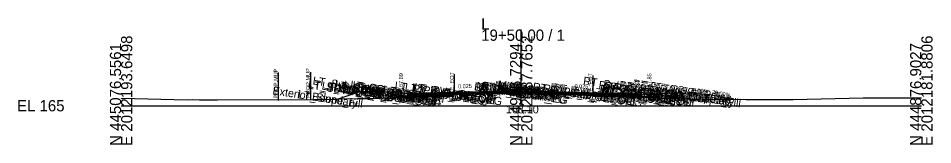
# Model space of a CAD drawing. Extents: x -26 to 4203, y -10 to 9526.
# Drawn here: x -25.7 to 202.8, y 9490.3 to 9521.8 of the extents above; entities that cross this region are included whole.
import ezdxf

# ---------------------------------------------------------------- set-up
doc = ezdxf.new("R2010")
doc.units = 0
for name, color, linetype in [('Default', 7, 'Continuous'), ('Exist CMT Pavement', 7, 'Continuous'), ('Exist Cross Section Cell', 7, 'Continuous'), ('Exist XS Center Line Elevation Label', 7, 'Continuous'), ('Exist XS Ground Line', 7, 'Continuous'), ('Prop CMT Conc Surface', 7, 'Continuous'), ('Prop CMT Concrete Structures', 7, 'Continuous'), ('Prop CMT Pvmt Course 1', 7, 'Continuous'), ('Prop CMT Pvmt Course 1 CG', 7, 'Continuous'), ('Prop CMT Pvmt Course 1 Wedge', 7, 'Continuous'), ('Prop CMT Pvmt Course 2', 7, 'Continuous'), ('Prop CMT Pvmt Course 2 Wedge', 7, 'Continuous'), ('Prop CMT Pvmt Course 3', 7, 'Continuous'), ('Prop CMT Pvmt Course 3 Wedge', 7, 'Continuous'), ('Prop CMT Pvmt Surface', 7, 'Continuous'), ('Prop CMT Pvmt Wedge Surface 1', 7, 'Continuous'), ('Prop CMT Pvmt Wedge Surface 2', 7, 'Continuous'), ('Prop CMT Pvmt Wedge Surface 3', 7, 'Continuous'), ('Prop CMT Slope Grass', 7, 'Continuous'), ('Prop CMT Subgrade Earthwork', 7, 'Continuous'), ('Prop XS Hydro Elevations', 7, 'Continuous'), ('Prop XS Label Text', 7, 'Continuous'), ('Prop XS SE Text', 7, 'Continuous'), ('Prop XS Side Slope Text', 7, 'Continuous'), ('Scratch_Level_0', 7, 'Continuous')]:
    doc.layers.add(name, color=color, linetype=linetype)

msp = doc.modelspace()

# ---------------------------------------------------------------- linework, layer by layer
at = {"layer": 'Exist CMT Pavement'}
for points in [[(100, 9503.1), (99.18, 9503.12), (98.34, 9503.12), (96.68, 9503.11), (94.47, 9503.17), (94.13, 9503.17), (94.11, 9503.18), (93.85, 9503.16), (91.67, 9503.08), (90.46, 9503.05), (89.15, 9503.02), (88.08, 9502.98), (86.63, 9502.91), (85.7, 9502.88), (84.16, 9502.85), (83.41, 9502.83), (83.27, 9502.83)], [(100, 9503.1), (100.98, 9503.07), (101.67, 9503.06), (103.64, 9503.04), (104.16, 9503.04), (104.45, 9503.04), (105.21, 9503.04), (106.4, 9503), (106.66, 9502.99), (107, 9502.98), (109.19, 9502.91), (109.39, 9502.9), (111.68, 9502.84), (112.82, 9502.8), (114.11, 9502.75), (114.17, 9502.75), (116.5, 9502.65), (116.72, 9502.64), (116.87, 9502.63), (117.88, 9502.57)]]:
    msp.add_lwpolyline(points, dxfattribs=at)
at = {"layer": 'Exist Cross Section Cell'}
for p, q in [((100, 9500), (100, 9518.97)), ((0, 9500), (100, 9500)), ((100, 9500), (200, 9500))]:
    msp.add_line(p, q, dxfattribs=at)
at = {"layer": 'Exist XS Ground Line'}
msp.add_lwpolyline([(0, 9501.9), (16.57, 9501.44), (17.73, 9501.53), (19.57, 9501.43), (24.08, 9501.46), (47.94, 9501.59), (53.38, 9501.66), (54.79, 9501.68), (59.22, 9501.8), (63.07, 9501.8), (70.93, 9502.23), (76.26, 9502.22), (81.68, 9502.75), (82.05, 9502.76), (82.53, 9502.79), (83.27, 9502.83), (84.16, 9502.85), (85.7, 9502.88), (86.63, 9502.91), (88.08, 9502.98), (89.15, 9503.02), (90.46, 9503.05), (91.67, 9503.08), (94.11, 9503.18), (94.47, 9503.17), (96.68, 9503.11), (98.34, 9503.12), (99.18, 9503.12), (100, 9503.1), (100.98, 9503.07), (101.67, 9503.06), (103.64, 9503.04), (104.45, 9503.04), (105.21, 9503.04), (106.66, 9502.99), (107, 9502.98), (109.39, 9502.9), (111.68, 9502.84), (112.82, 9502.8), (114.17, 9502.75), (116.87, 9502.63), (117.88, 9502.57), (119.19, 9502.47), (120.17, 9502.45), (121.43, 9502.38), (123.64, 9502.36), (125.4, 9502.3), (127.8, 9502.17), (129.01, 9502.12), (131.77, 9502.03), (133.56, 9501.98), (135.43, 9501.91), (137.81, 9501.86), (139.35, 9501.77), (140.78, 9501.74), (145.51, 9501.65), (147.37, 9501.66), (156.24, 9501.56), (156.66, 9501.56), (161.94, 9501.53), (162.35, 9501.53), (162.8, 9501.53), (163.43, 9501.53), (166.49, 9501.53), (167.96, 9501.56), (185.45, 9501.96), (200, 9502)], dxfattribs=at)
at = {"layer": 'Prop CMT Conc Surface'}
for points in [[(69.93, 9502.89), (69.93, 9503.39), (69.43, 9503.39)], [(71.93, 9503.02), (69.93, 9502.89)], [(130.03, 9502.98), (132.03, 9502.84)]]:
    msp.add_lwpolyline(points, dxfattribs=at)
at = {"layer": 'Prop CMT Concrete Structures'}
for p, q in [((132.03, 9502.84), (132.53, 9502.96)), ((132.53, 9502.96), (136.53, 9503.12)), ((136.53, 9503.12), (142.03, 9503.23)), ((142.03, 9503.23), (147.03, 9502.83)), ((147.03, 9502.83), (153.21, 9501.59))]:
    msp.add_line(p, q, dxfattribs=at)
for points in [[(71.93, 9503.02), (69.93, 9502.89), (69.93, 9503.39), (69.43, 9503.39)], [(69.43, 9503.39), (69.43, 9502.38), (71.93, 9502.44)], [(71.93, 9502.44), (71.93, 9503.02)], [(103.66, 9503.64), (103.65, 9503.8), (102.9, 9504.05), (100.23, 9504.12), (97.57, 9504.06), (96.82, 9503.81), (96.81, 9503.65)], [(96.81, 9503.65), (100, 9503.73), (103.66, 9503.64)], [(130.03, 9502.98), (132.03, 9502.84)], [(130.03, 9502.39), (130.03, 9502.98)], [(132.53, 9502.96), (132.53, 9502.33), (130.03, 9502.39)]]:
    msp.add_lwpolyline(points, dxfattribs=at)
at = {"layer": 'Prop CMT Pvmt Course 1'}
for points in [[(100, 9503.73), (71.93, 9503.02)], [(71.93, 9502.77), (83.27, 9503.06)], [(71.93, 9503.02), (71.93, 9502.77)], [(83.27, 9503.18), (100, 9503.6)], [(83.27, 9503.06), (83.27, 9503.18)], [(100, 9503.48), (100, 9503.73)], [(100, 9503.73), (130.03, 9502.98)], [(100, 9503.48), (100, 9503.73)], [(100, 9503.6), (100, 9503.48), (100, 9503.48)], [(117.88, 9503.15), (100, 9503.6)], [(100, 9503.6), (100, 9503.48), (100, 9503.48)], [(117.88, 9503.03), (117.88, 9503.15)], [(130.03, 9502.72), (117.88, 9503.03)], [(130.03, 9502.98), (130.03, 9502.72)]]:
    msp.add_lwpolyline(points, dxfattribs=at)
at = {"layer": 'Prop CMT Pvmt Course 1 CG'}
for points in [[(71.93, 9502.44), (68.93, 9502.37), (68.59, 9502.02)], [(71.93, 9502.11), (71.93, 9502.44)], [(130.03, 9502.39), (133.03, 9502.32), (133.38, 9501.97)], [(130.03, 9502.06), (130.03, 9502.39)], [(68.59, 9502.02), (71.93, 9502.11)], [(133.38, 9501.97), (130.03, 9502.06)]]:
    msp.add_lwpolyline(points, dxfattribs=at)
at = {"layer": 'Prop CMT Pvmt Course 1 Wedge'}
for points in [[(83.27, 9503.18), (83.41, 9503.19), (84.16, 9503.21), (85.7, 9503.24), (86.63, 9503.27), (88.08, 9503.3), (89.15, 9503.33), (90.46, 9503.36), (91.67, 9503.39), (93.85, 9503.45), (94.11, 9503.45), (94.13, 9503.45), (94.47, 9503.46), (96.68, 9503.52), (98.34, 9503.56), (99.18, 9503.58), (100, 9503.6)], [(100, 9503.48), (99.18, 9503.46), (98.34, 9503.43), (96.68, 9503.39), (94.47, 9503.34), (94.13, 9503.33), (94.11, 9503.33), (93.85, 9503.32), (91.67, 9503.27), (90.46, 9503.24), (89.15, 9503.2), (88.08, 9503.18), (86.63, 9503.14), (85.7, 9503.12), (84.16, 9503.08), (83.41, 9503.06), (83.27, 9503.06)], [(83.27, 9503.06), (83.27, 9503.18)], [(100, 9503.6), (100, 9503.48)], [(100, 9503.6), (100.98, 9503.58), (101.67, 9503.56), (103.64, 9503.51), (104.16, 9503.5), (104.45, 9503.49), (105.21, 9503.47), (106.4, 9503.44), (106.66, 9503.43), (107, 9503.43), (109.19, 9503.37), (109.39, 9503.37), (111.68, 9503.31), (112.82, 9503.28), (114.11, 9503.25), (114.17, 9503.25), (116.5, 9503.19), (116.72, 9503.18), (116.87, 9503.18), (117.88, 9503.15)], [(100, 9503.48), (100, 9503.6)], [(117.88, 9503.03), (116.87, 9503.05), (116.72, 9503.06), (116.5, 9503.06), (114.17, 9503.12), (114.11, 9503.12), (112.82, 9503.16), (111.68, 9503.18), (109.39, 9503.24), (109.19, 9503.25), (107, 9503.3), (106.66, 9503.31), (106.4, 9503.32), (105.21, 9503.35), (104.45, 9503.36), (104.16, 9503.37), (103.64, 9503.39), (101.67, 9503.43), (100.98, 9503.45), (100, 9503.48)], [(117.88, 9503.15), (117.88, 9503.03)]]:
    msp.add_lwpolyline(points, dxfattribs=at)
at = {"layer": 'Prop CMT Pvmt Course 2'}
for points in [[(83.27, 9503.06), (71.93, 9502.77)], [(71.93, 9502.77), (71.93, 9502.44)], [(71.93, 9502.44), (83.27, 9502.72)], [(83.27, 9502.72), (83.27, 9503.06)], [(117.88, 9502.7), (117.88, 9503.03)], [(117.88, 9503.03), (130.03, 9502.72)], [(130.03, 9502.39), (117.88, 9502.7)], [(130.03, 9502.72), (130.03, 9502.39)]]:
    msp.add_lwpolyline(points, dxfattribs=at)
at = {"layer": 'Prop CMT Pvmt Course 2 Wedge'}
for points in [[(83.27, 9503.06), (83.41, 9503.06), (84.16, 9503.08), (85.7, 9503.12), (86.63, 9503.14), (88.08, 9503.18), (89.15, 9503.2), (90.46, 9503.24), (91.67, 9503.27), (93.85, 9503.32), (94.11, 9503.33), (94.13, 9503.33), (94.47, 9503.34), (96.68, 9503.39), (98.34, 9503.43), (99.18, 9503.46), (100, 9503.48)], [(100, 9503.14), (99.18, 9503.12), (99.18, 9503.12), (98.34, 9503.12), (96.68, 9503.11), (94.47, 9503.17), (94.13, 9503.17), (94.11, 9503.18), (93.85, 9503.16), (91.67, 9503.08), (90.46, 9503.05), (89.15, 9503.02), (88.08, 9502.98), (86.63, 9502.91), (85.7, 9502.88), (84.16, 9502.85), (83.41, 9502.83), (83.27, 9502.83)], [(83.27, 9502.83), (83.27, 9503.06)], [(100, 9503.48), (100.98, 9503.45), (101.67, 9503.43), (103.64, 9503.39), (104.16, 9503.37), (104.45, 9503.36), (105.21, 9503.35), (106.4, 9503.32), (106.66, 9503.31), (107, 9503.3), (109.19, 9503.25), (109.39, 9503.24), (111.68, 9503.18), (112.82, 9503.16), (114.11, 9503.12), (114.17, 9503.12), (116.5, 9503.06), (116.72, 9503.06), (116.87, 9503.05), (117.88, 9503.03)], [(100, 9503.14), (100, 9503.48)], [(100, 9503.48), (100, 9503.14)], [(117.88, 9502.7), (116.87, 9502.72), (116.72, 9502.72), (116.5, 9502.73), (114.17, 9502.79), (114.11, 9502.79), (112.82, 9502.82), (111.68, 9502.85), (109.39, 9502.91), (109.19, 9502.91), (108.66, 9502.93), (107, 9502.98), (106.66, 9502.99), (106.4, 9503), (105.21, 9503.04), (104.45, 9503.04), (104.25, 9503.04), (104.16, 9503.04), (103.64, 9503.05), (101.67, 9503.1), (100.98, 9503.12), (100, 9503.14)], [(117.88, 9503.03), (117.88, 9502.7)]]:
    msp.add_lwpolyline(points, dxfattribs=at)
at = {"layer": 'Prop CMT Pvmt Course 3'}
for points in [[(83.27, 9502.72), (71.93, 9502.44)], [(71.93, 9502.44), (71.93, 9502.11)], [(71.93, 9502.11), (83.27, 9502.39)], [(83.27, 9502.39), (83.27, 9502.72)], [(117.88, 9502.7), (130.03, 9502.39)], [(117.88, 9502.36), (117.88, 9502.7)], [(130.03, 9502.39), (130.03, 9502.06)], [(130.03, 9502.06), (117.88, 9502.36)]]:
    msp.add_lwpolyline(points, dxfattribs=at)
at = {"layer": 'Prop CMT Pvmt Course 3 Wedge'}
for points in [[(100, 9503.1), (99.18, 9503.12), (99.17, 9503.12)], [(99.17, 9503.12), (99.18, 9503.12)], [(99.18, 9503.12), (100, 9503.14)], [(100, 9503.14), (100.98, 9503.12), (101.67, 9503.1), (103.64, 9503.05), (104.16, 9503.04), (104.26, 9503.04)], [(100, 9503.1), (100, 9503.14)], [(100, 9503.14), (100, 9503.1)], [(104.26, 9503.04), (104.16, 9503.04), (103.64, 9503.04), (101.67, 9503.06), (100.98, 9503.07), (100, 9503.1)], [(117.88, 9502.57), (116.87, 9502.63), (116.72, 9502.64), (116.5, 9502.65), (114.17, 9502.75), (114.11, 9502.75), (112.82, 9502.8), (111.68, 9502.84), (109.39, 9502.9), (109.19, 9502.91), (108.61, 9502.93)], [(108.61, 9502.93), (109.19, 9502.91)], [(109.19, 9502.91), (109.39, 9502.91), (111.68, 9502.85), (112.82, 9502.82), (114.11, 9502.79), (114.17, 9502.79), (116.5, 9502.73), (116.72, 9502.72), (116.87, 9502.72), (117.88, 9502.7)], [(117.88, 9502.7), (117.88, 9502.57)]]:
    msp.add_lwpolyline(points, dxfattribs=at)
at = {"layer": 'Prop CMT Pvmt Surface'}
for points in [[(100, 9503.73), (71.93, 9503.02)], [(100, 9503.73), (130.03, 9502.98)]]:
    msp.add_lwpolyline(points, dxfattribs=at)
at = {"layer": 'Prop CMT Pvmt Wedge Surface 1'}
for points in [[(83.27, 9503.06), (71.93, 9502.77)], [(71.93, 9502.77), (71.93, 9503.02)], [(100, 9503.6), (83.27, 9503.18)], [(83.27, 9503.18), (83.27, 9503.06)], [(100, 9503.6), (117.88, 9503.15)], [(117.88, 9503.15), (117.88, 9503.03)], [(117.88, 9503.03), (130.03, 9502.72)]]:
    msp.add_lwpolyline(points, dxfattribs=at)
at = {"layer": 'Prop CMT Pvmt Wedge Surface 2'}
for points in [[(100, 9503.48), (71.93, 9502.77)], [(71.93, 9502.77), (71.93, 9503.02)], [(100, 9503.48), (130.03, 9502.72)]]:
    msp.add_lwpolyline(points, dxfattribs=at)
at = {"layer": 'Prop CMT Pvmt Wedge Surface 3'}
for points in [[(100, 9503.14), (71.93, 9502.44)], [(71.93, 9502.44), (71.93, 9503.02)], [(100, 9503.14), (130.03, 9502.39)]]:
    msp.add_lwpolyline(points, dxfattribs=at)
at = {"layer": 'Prop CMT Slope Grass'}
msp.add_lwpolyline([(69.43, 9503.39), (59.93, 9503.58), (54.19, 9501.67)], dxfattribs=at)
at = {"layer": 'Prop CMT Subgrade Earthwork'}
for points in [[(71.93, 9502.11), (68.59, 9502.02), (67.17, 9503.44)], [(83.27, 9502.39), (71.93, 9502.11)], [(83.27, 9502.39), (83.27, 9502.83)], [(117.88, 9502.36), (117.88, 9502.57)], [(130.03, 9502.06), (133.38, 9501.97), (134.43, 9503.03)], [(117.88, 9502.36), (130.03, 9502.06)], [(130.03, 9502.06), (130.03, 9502.06)]]:
    msp.add_lwpolyline(points, dxfattribs=at)
at = {"layer": 'Prop XS Label Text'}
for p, q in [((39.26, 9508.3), (39.26, 9501.3)), ((47.31, 9508.39), (47.31, 9501.39)), ((83.27, 9507.83), (83.27, 9502.83)), ((117.88, 9507.57), (117.88, 9502.57))]:
    msp.add_line(p, q, dxfattribs=at)

# ---------------------------------------------------------------- texts
at = {"layer": 'Default'}
msp.add_text('-', height=0.0001, dxfattribs=at).set_placement((0, 9500))
at = {"layer": 'Exist Cross Section Cell'}
for s, p in [('L', (90, 9518.97)), ('19+50.00 / 1', (90, 9516.17)), ('EL 165', (-26, 9498.6))]:
    msp.add_text(s, height=2.8, dxfattribs=at).set_placement(p)
for s, p in [('E 2012193.6498', (2.8, 9490)), ('E 2012187.7652', (102.8, 9490)), ('E 2012181.8806', (202.8, 9490)), ('N 445076.5561', (0, 9490)), ('N 444976.7294', (100, 9490)), ('N 444876.9027', (200, 9490))]:
    msp.add_text(s, height=2.8, rotation=90, dxfattribs=at).set_placement(p)
at = {"layer": 'Exist XS Center Line Elevation Label'}
msp.add_text('168.10', height=2, dxfattribs=at).set_placement((96.19, 9498.1))
at = {"layer": 'Prop XS Hydro Elevations'}
for s, p in [('167.89', (70.43, 9503.89)), ('167.85', (132.53, 9503.85))]:
    msp.add_text(s, height=1, rotation=90, dxfattribs=at).set_placement(p)
at = {"layer": 'Prop XS Label Text'}
for s, p in [('PROP.MUP', (39.16, 9501.88)), ('PROP.MUP', (47.21, 9501.97)), ('E. EOT', (83.17, 9503.85)), ('E. EOT', (117.78, 9503.6))]:
    msp.add_text(s, height=1, rotation=90, dxfattribs=at).set_placement(p)
at = {"layer": 'Prop XS SE Text'}
for s, rotation, p in [('0.025', 1.4325, (84.21, 9504.33)), ('0.025', 358.5676, (113.31, 9504.39)), ('4.00%', 2.2906, (132.72, 9503.28)), ('2.00%', 1.1458, (137.48, 9503.32)), ('8.00%', 355.4261, (142.83, 9503.4)), ('20.00%', 348.6901, (147.58, 9502.99))]:
    msp.add_text(s, height=1, rotation=rotation, dxfattribs=at).set_placement(p)
at = {"layer": 'Prop XS Side Slope Text'}
msp.add_text('3:1', height=1, rotation=18.4323, dxfattribs=at).set_placement((55.77, 9502.99))
at = {"layer": 'Scratch_Level_0'}
for s, p in [('LT_Sub_Trench_Out_DLT', (47.8, 9505.33)), ('RT_Sub_Trench_Out_DLT', (115.38, 9505.29)), ('Exterior Boundary', (37.76, 9502.84)), ('LT_SDWK_Out_Top', (46.64, 9504.64)), ('LT_SDWK_Out_Bot', (46.67, 9504.3)), ('LT_CSLP_Pnt', (50.06, 9504.05)), ('LT_SDWK_In_Top', (53.24, 9504.3)), ('LT_SDWK_In_Bot', (53.27, 9503.96)), ('19+50.00', (53.9, 9503.51)), ('LT_CG1_Shelf_Out', (55.48, 9503.37)), ('LT_CG_Top_Face', (57.18, 9504.29)), ('LT_CG_Top_BOC', (57.69, 9504.14)), ('LT_CG_Bot_BOC', (57.72, 9503.12)), ('LT_CG_Top_Gut', (58.15, 9503.65)), ('19+50.00', (60.75, 9503.37)), ('LT_CG_Bot_IE', (61.8, 9502.95)), ('LT_PV2_OEOT', (62.06, 9503.24)), ('LT_PV3_OEOT', (62.06, 9502.91)), ('LT_PV1_OEOT', (62.62, 9503.41)), ('19+50.00', (63.51, 9503.32)), ('19+50.00', (64.93, 9502.91)), ('LT_PV_Sub_Tie_Out', (68.25, 9504.07)), ('LT_PV_OEEOP_EG', (70.81, 9503.69)), ('LT_Sub_OEEOP', (72.46, 9503)), ('LT_PV2_OEEOP', (72.55, 9503.66)), ('LT_PV3_OEEOP', (72.55, 9503.32)), ('LT_PV1_OEEOP', (73.11, 9503.7)), ('RT_PV_IEEOP_EG', (88.12, 9503.87)), ('LT_PV_IEEOP_EG', (88.17, 9503.86)), ('MI_Face In', (88.65, 9504.03)), ('MI_Bot In', (89.62, 9503.71)), ('RT_PV2_IEEOP', (89.87, 9503.98)), ('RT_PV3_IEEOP', (89.87, 9503.65)), ('LT_PV2_IEEOP', (89.92, 9503.98)), ('LT_PV3_IEEOP', (89.92, 9503.64)), ('MI_Top In', (90.35, 9504.13)), ('RT_PV1_IEEOP', (90.43, 9504.03)), ('LT_PV1_IEEOP', (90.48, 9504.02)), ('MI_Crown', (93.23, 9504.15)), ('PV2_PGL', (93.83, 9503.39)), ('MI_Face Out', (93.88, 9504.26)), ('MI_Top Out', (94.08, 9504.36)), ('PV1_PGL', (94.39, 9503.56)), ('MI_Bot Out', (94.87, 9503.94)), ('MI_Bot', (95.09, 9503.45)), ('19+50.00', (95.22, 9504.01)), ('19+50.00', (97.03, 9503.85)), ('19+50.00', (97.39, 9503.62)), ('RT_PV_Sub_Tie_Out', (102.78, 9503.82)), ('RT_PV_OEEOP_EG', (105.37, 9503.44)), ('RT_Sub_OEEOP', (107.02, 9502.98)), ('RT_PV2_OEEOP', (107.11, 9503.63)), ('RT_PV3_OEEOP', (107.11, 9503.3)), ('RT_PV1_OEEOP', (107.67, 9503.67)), ('RT_CG_Top_Face', (119.24, 9504.25)), ('RT_CG1_Shelf_Out', (119.54, 9503.33)), ('RT_CG_Bot_IE', (119.86, 9502.91)), ('RT_PV2_OEOT', (120.12, 9503.2)), ('RT_PV3_OEOT', (120.12, 9502.87)), ('RT_CG_Top_Gut', (120.21, 9503.61)), ('RT_PV1_OEOT', (120.68, 9503.37)), ('RT_CG_Top_BOC', (120.75, 9504.1)), ('RT_CG_Bot_BOC', (120.78, 9503.08)), ('RT_SDWK_In_Top', (124.36, 9504.26)), ('RT_SDWK_In_Bot', (124.39, 9503.92)), ('19+50.00', (125.77, 9503.1)), ('RT_SDWK_Out_Top', (127.76, 9504.6)), ('RT_SDWK_Out_Bot', (127.79, 9504.26)), ('19+50.00', (129.07, 9503.33)), ('Exterior Boundary', (131.85, 9503.02)), ('RT_CSLP_Pnt', (132.12, 9504.01)), ('19+50.00', (135.42, 9503.46)), ('LT_Slope_Fill', (44.07, 9501.89)), ('LT_Sub_OEOP', (58.66, 9502.5)), ('LT_Sub_OEOT', (61.97, 9502.59)), ('RT_Sub_OEOT', (120.03, 9502.55)), ('RT_Sub_OEOP', (123.4, 9502.46)), ('19+50.00', (125.49, 9502.79)), ('RT_Slope_Fill', (138.12, 9502.08)), ('19+50.00', (141.02, 9501.71))]:
    msp.add_text(s, height=2, rotation=351.4697, dxfattribs=at).set_placement(p)

doc.saveas('drawing.dxf')
